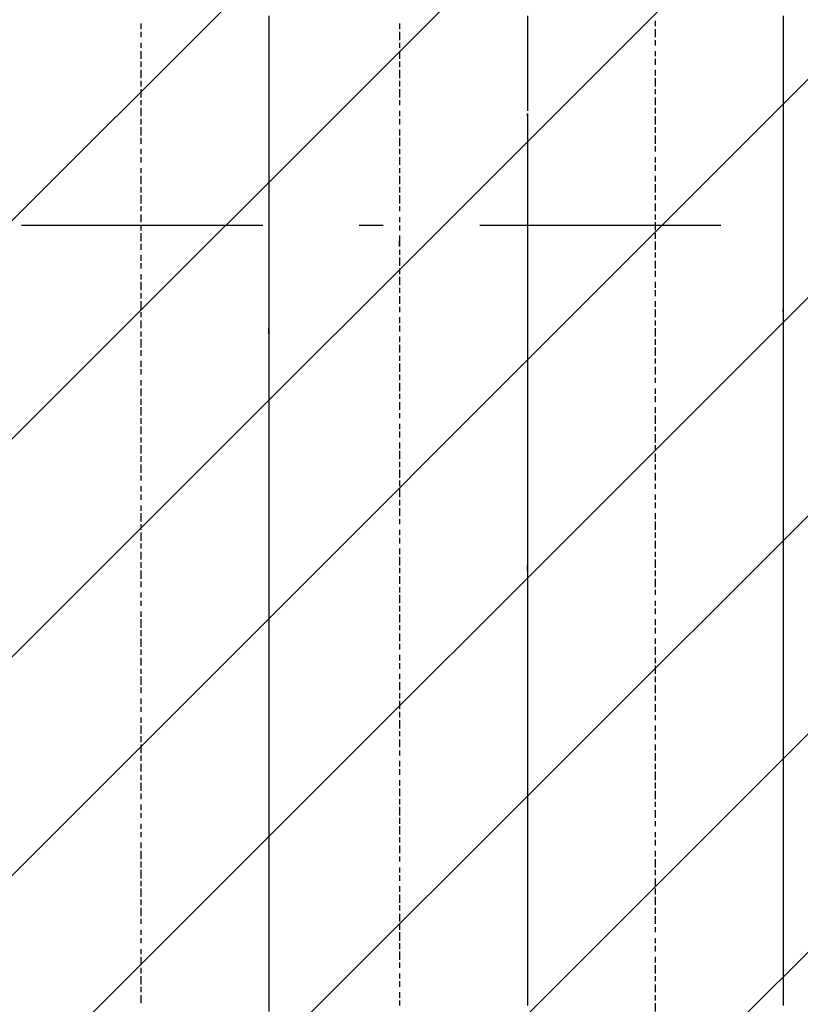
# Model space of a CAD drawing. Extents: x 997 to 109698, y 921 to 94021.
# Tile 481 of 656: x 32821 to 34035, y 42018 to 43550. Entities that reach past the tile are written whole.
import ezdxf

# ---------------------------------------------------------------- set-up
doc = ezdxf.new("R2010")
doc.units = 0
doc.header["$MEASUREMENT"] = 0
doc.layers.add('12', color=7, linetype='CONTINUOUS')
doc.layers.add('28', color=7, linetype='CONTINUOUS')

msp = doc.modelspace()

# ---------------------------------------------------------------- linework, layer by layer
at = {"layer": '12', "color": 5}
for p, q in [((33208.630503, 43555.563401), (33208.630503, 43547.563401)), ((33610.630503, 43555.563401), (33610.630503, 43547.563401)), ((34008.630503, 43555.563401), (34008.630503, 43543.563401)), ((33208.630503, 43547.563401), (33208.630503, 43539.563401)), ((33208.630503, 43539.563401), (33208.630503, 43526.563401)), ((33610.630503, 43547.563401), (33610.630503, 43539.563401)), ((33610.630503, 43539.563401), (33610.630503, 43526.563401)), ((34008.630503, 43543.563401), (34008.630503, 43534.563401)), ((33208.630503, 43526.563401), (33208.630503, 43517.563401)), ((33610.630503, 43526.563401), (33610.630503, 43517.563401)), ((34008.630503, 43534.563401), (34008.630503, 43526.563401)), ((34008.630503, 43526.563401), (34008.630503, 43513.563401)), ((33208.630503, 43517.563401), (33208.630503, 43509.563401)), ((33208.630503, 43509.563401), (33208.630503, 43496.563401)), ((33610.630503, 43517.563401), (33610.630503, 43505.563401)), ((34008.630503, 43513.563401), (34008.630503, 43505.563401)), ((33208.630503, 43496.563401), (33208.630503, 43488.563401)), ((33610.630503, 43505.563401), (33610.630503, 43496.563401)), ((33610.630503, 43496.563401), (33610.630503, 43488.563401)), ((34008.630503, 43505.563401), (34008.630503, 43496.563401)), ((34008.630503, 43496.563401), (34008.630503, 43484.563401)), ((33208.630503, 43488.563401), (33208.630503, 43479.563401)), ((33208.630503, 43479.563401), (33208.630503, 43467.563401)), ((33610.630503, 43488.563401), (33610.630503, 43475.563401)), ((34008.630503, 43484.563401), (34008.630503, 43475.563401)), ((33208.630503, 43467.563401), (33208.630503, 43458.563401)), ((33610.630503, 43475.563401), (33610.630503, 43467.563401)), ((33610.630503, 43467.563401), (33610.630503, 43458.563401)), ((34008.630503, 43475.563401), (34008.630503, 43467.563401)), ((34008.630503, 43467.563401), (34008.630503, 43454.563401)), ((33208.630503, 43458.563401), (33208.630503, 43445.563401)), ((33610.630503, 43458.563401), (33610.630503, 43445.563401)), ((34008.630503, 43454.563401), (34008.630503, 43445.563401)), ((33208.630503, 43445.563401), (33208.630503, 43437.563401)), ((33208.630503, 43437.563401), (33208.630503, 43428.563401)), ((33610.630503, 43445.563401), (33610.630503, 43437.563401)), ((33610.630503, 43437.563401), (33610.630503, 43428.563401)), ((34008.630503, 43445.563401), (34008.630503, 43437.563401)), ((34008.630503, 43437.563401), (34008.630503, 43424.563401)), ((33208.630503, 43428.563401), (33208.630503, 43416.563401)), ((33610.630503, 43428.563401), (33610.630503, 43416.563401)), ((34008.630503, 43424.563401), (34008.630503, 43416.563401)), ((33208.630503, 43416.563401), (33208.630503, 43407.563401)), ((33208.630503, 43407.563401), (33208.630503, 43399.563401)), ((33610.630503, 43416.563401), (33610.630503, 43407.563401)), ((34008.630503, 43416.563401), (34008.630503, 43403.563401)), ((34008.630503, 43403.563401), (34008.630503, 43395.563401)), ((33208.630503, 43399.563401), (33208.630503, 43386.563401)), ((33208.630503, 43386.563401), (33208.630503, 43378.563401)), ((33610.630503, 43395.563401), (33610.630503, 43386.563401)), ((33610.630503, 43386.563401), (33610.630503, 43373.563401)), ((34008.630503, 43395.563401), (34008.630503, 43386.563401)), ((34008.630503, 43386.563401), (34008.630503, 43373.563401)), ((33208.630503, 43378.563401), (33208.630503, 43369.563401)), ((33610.630503, 43373.563401), (33610.630503, 43365.563401)), ((34008.630503, 43373.563401), (34008.630503, 43365.563401)), ((33208.630503, 43369.563401), (33208.630503, 43356.563401)), ((33208.630503, 43356.563401), (33208.630503, 43348.563401)), ((33610.630503, 43365.563401), (33610.630503, 43356.563401)), ((33610.630503, 43356.563401), (33610.630503, 43344.563401)), ((34008.630503, 43365.563401), (34008.630503, 43356.563401)), ((34008.630503, 43356.563401), (34008.630503, 43344.563401)), ((33208.630503, 43348.563401), (33208.630503, 43335.563401)), ((33610.630503, 43344.563401), (33610.630503, 43335.563401)), ((34008.630503, 43344.563401), (34008.630503, 43335.563401)), ((33208.630503, 43335.563401), (33208.630503, 43327.563401)), ((33208.630503, 43327.563401), (33208.630503, 43318.563401)), ((33610.630503, 43335.563401), (33610.630503, 43327.563401)), ((33610.630503, 43327.563401), (33610.630503, 43314.563401)), ((34008.630503, 43335.563401), (34008.630503, 43327.563401)), ((34008.630503, 43327.563401), (34008.630503, 43314.563401)), ((33208.630503, 43318.563401), (33208.630503, 43306.563401)), ((33610.630503, 43314.563401), (33610.630503, 43306.563401)), ((34008.630503, 43314.563401), (34008.630503, 43306.563401)), ((33208.630503, 43306.563401), (33208.630503, 43297.563401)), ((33208.630503, 43297.563401), (33208.630503, 43289.563401)), ((33610.630503, 43306.563401), (33610.630503, 43293.563401)), ((34008.630503, 43306.563401), (34008.630503, 43293.563401)), ((33208.630503, 43289.563401), (33208.630503, 43276.563401)), ((33610.630503, 43293.563401), (33610.630503, 43285.563401)), ((33610.630503, 43285.563401), (33610.630503, 43276.563401)), ((34008.630503, 43293.563401), (34008.630503, 43285.563401)), ((34008.630503, 43285.563401), (34008.630503, 43276.563401)), ((33208.630503, 43276.563401), (33208.630503, 43268.563401)), ((33208.630503, 43268.563401), (33208.630503, 43259.563401)), ((33610.630503, 43276.563401), (33610.630503, 43263.563401)), ((34008.630503, 43276.563401), (34008.630503, 43263.563401)), ((33208.630503, 43259.563401), (33208.630503, 43246.563401)), ((33610.630503, 43263.563401), (33610.630503, 43255.563401)), ((33610.630503, 43255.563401), (33610.630503, 43246.563401)), ((34008.630503, 43263.563401), (34008.630503, 43255.563401)), ((34008.630503, 43255.563401), (34008.630503, 43246.563401)), ((33208.630503, 43246.563401), (33208.630503, 43238.563401)), ((33208.630503, 43238.563401), (33208.630503, 43225.563401)), ((33610.630503, 43246.563401), (33610.630503, 43234.563401)), ((33610.630503, 43234.563401), (33610.630503, 43225.563401)), ((34008.630503, 43246.563401), (34008.630503, 43234.563401)), ((34008.630503, 43234.563401), (34008.630503, 43225.563401)), ((33208.630503, 43225.563401), (33208.630503, 43217.563401)), ((33610.630503, 43225.563401), (33610.630503, 43217.563401)), ((34008.630503, 43225.563401), (34008.630503, 43217.563401)), ((33208.630503, 43217.563401), (33208.630503, 43208.563401)), ((33208.630503, 43208.563401), (33208.630503, 43196.563401)), ((33610.630503, 43217.563401), (33610.630503, 43204.563401)), ((33610.630503, 43204.563401), (33610.630503, 43196.563401)), ((34008.630503, 43217.563401), (34008.630503, 43204.563401)), ((34008.630503, 43204.563401), (34008.630503, 43196.563401)), ((33208.630503, 43196.563401), (33208.630503, 43187.563401)), ((33208.630503, 43187.563401), (33208.630503, 43179.563401)), ((33610.630503, 43196.563401), (33610.630503, 43183.563401)), ((34008.630503, 43196.563401), (34008.630503, 43183.563401)), ((33208.630503, 43179.563401), (33208.630503, 43166.563401)), ((33610.630503, 43183.563401), (33610.630503, 43174.563401)), ((33610.630503, 43174.563401), (33610.630503, 43166.563401)), ((34008.630503, 43183.563401), (34008.630503, 43174.563401)), ((34008.630503, 43174.563401), (34008.630503, 43166.563401)), ((33208.630503, 43166.563401), (33208.630503, 43158.563401)), ((33208.630503, 43158.563401), (33208.630503, 43149.563401)), ((33610.630503, 43166.563401), (33610.630503, 43153.563401)), ((34008.630503, 43166.563401), (34008.630503, 43153.563401)), ((33208.630503, 43149.563401), (33208.630503, 43136.563401)), ((33610.630503, 43153.563401), (33610.630503, 43145.563401)), ((33610.630503, 43145.563401), (33610.630503, 43136.563401)), ((34008.630503, 43153.563401), (34008.630503, 43145.563401)), ((34008.630503, 43145.563401), (34008.630503, 43136.563401)), ((33208.630503, 43136.563401), (33208.630503, 43128.563401)), ((33208.630503, 43128.563401), (33208.630503, 43119.563401)), ((33610.630503, 43136.563401), (33610.630503, 43124.563401)), ((34008.630503, 43136.563401), (34008.630503, 43124.563401)), ((33208.630503, 43119.563401), (33208.630503, 43107.563401)), ((33610.630503, 43124.563401), (33610.630503, 43115.563401)), ((33610.630503, 43115.563401), (33610.630503, 43107.563401)), ((34008.630503, 43124.563401), (34008.630503, 43115.563401)), ((34008.630503, 43115.563401), (34008.630503, 43107.563401)), ((33208.630503, 43107.563401), (33208.630503, 43098.563401)), ((33208.630503, 43098.563401), (33208.630503, 43086.563401)), ((33610.630503, 43107.563401), (33610.630503, 43094.563401)), ((34008.630503, 43107.563401), (34008.630503, 43094.563401)), ((33208.630503, 43086.563401), (33208.630503, 43077.563401)), ((33610.630503, 43094.563401), (33610.630503, 43086.563401)), ((33610.630503, 43086.563401), (33610.630503, 43073.563401)), ((34008.630503, 43094.563401), (34008.630503, 43086.563401)), ((34008.630503, 43086.563401), (34008.630503, 43073.563401)), ((33208.630503, 43077.563401), (33208.630503, 43069.563401)), ((33208.630503, 43069.563401), (33208.630503, 43056.563401)), ((33610.630503, 43073.563401), (33610.630503, 43064.563401)), ((33610.630503, 43064.563401), (33610.630503, 43056.563401)), ((34008.630503, 43073.563401), (34008.630503, 43064.563401)), ((34008.630503, 43064.563401), (34008.630503, 43056.563401)), ((33208.630503, 43056.563401), (33208.630503, 43047.563401)), ((33610.630503, 43056.563401), (33610.630503, 43043.563401)), ((34008.630503, 43056.563401), (34008.630503, 43043.563401)), ((33208.630503, 43047.563401), (33208.630503, 43039.563401)), ((33208.630503, 43039.563401), (33208.630503, 43026.563401)), ((33610.630503, 43043.563401), (33610.630503, 43035.563401)), ((33610.630503, 43035.563401), (33610.630503, 43026.563401)), ((34008.630503, 43043.563401), (34008.630503, 43035.563401)), ((34008.630503, 43035.563401), (34008.630503, 43026.563401)), ((33208.630503, 43026.563401), (33208.630503, 43018.563401)), ((33208.630503, 43018.563401), (33208.630503, 43009.563401)), ((33610.630503, 43026.563401), (33610.630503, 43014.563401)), ((34008.630503, 43026.563401), (34008.630503, 43014.563401)), ((33208.630503, 43009.563401), (33208.630503, 42997.563401)), ((33610.630503, 43014.563401), (33610.630503, 43005.563401)), ((33610.630503, 43005.563401), (33610.630503, 42997.563401)), ((34008.630503, 43014.563401), (34008.630503, 43005.563401)), ((34008.630503, 43005.563401), (34008.630503, 42997.563401)), ((33208.630503, 42997.563401), (33208.630503, 42988.563401)), ((33208.630503, 42988.563401), (33208.630503, 42975.563401)), ((33610.630503, 42997.563401), (33610.630503, 42984.563401)), ((34008.630503, 42997.563401), (34008.630503, 42984.563401)), ((33208.630503, 42975.563401), (33208.630503, 42967.563401)), ((33610.630503, 42984.563401), (33610.630503, 42975.563401)), ((33610.630503, 42975.563401), (33610.630503, 42963.563401)), ((34008.630503, 42984.563401), (34008.630503, 42975.563401)), ((34008.630503, 42975.563401), (34008.630503, 42963.563401)), ((33208.630503, 42967.563401), (33208.630503, 42959.563401)), ((33208.630503, 42959.563401), (33208.630503, 42946.563401)), ((33610.630503, 42963.563401), (33610.630503, 42954.563401)), ((34008.630503, 42963.563401), (34008.630503, 42954.563401)), ((33208.630503, 42946.563401), (33208.630503, 42937.563401)), ((33610.630503, 42954.563401), (33610.630503, 42946.563401)), ((33610.630503, 42946.563401), (33610.630503, 42933.563401)), ((34008.630503, 42954.563401), (34008.630503, 42946.563401)), ((34008.630503, 42946.563401), (34008.630503, 42933.563401)), ((33208.630503, 42937.563401), (33208.630503, 42929.563401)), ((33208.630503, 42929.563401), (33208.630503, 42916.563401)), ((33610.630503, 42933.563401), (33610.630503, 42925.563401)), ((34008.630503, 42933.563401), (34008.630503, 42925.563401)), ((33208.630503, 42916.563401), (33208.630503, 42908.563401)), ((33610.630503, 42925.563401), (33610.630503, 42916.563401)), ((33610.630503, 42916.563401), (33610.630503, 42904.563401)), ((34008.630503, 42925.563401), (34008.630503, 42916.563401)), ((34008.630503, 42916.563401), (34008.630503, 42904.563401)), ((33208.630503, 42908.563401), (33208.630503, 42899.563401)), ((33208.630503, 42899.563401), (33208.630503, 42887.563401)), ((33610.630503, 42904.563401), (33610.630503, 42895.563401)), ((34008.630503, 42904.563401), (34008.630503, 42895.563401)), ((33208.630503, 42887.563401), (33208.630503, 42878.563401)), ((33610.630503, 42895.563401), (33610.630503, 42887.563401)), ((33610.630503, 42887.563401), (33610.630503, 42874.563401)), ((34008.630503, 42895.563401), (34008.630503, 42887.563401)), ((34008.630503, 42887.563401), (34008.630503, 42874.563401)), ((33208.630503, 42878.563401), (33208.630503, 42865.563401)), ((33208.630503, 42865.563401), (33208.630503, 42857.563401)), ((33610.630503, 42874.563401), (33610.630503, 42865.563401)), ((33610.630503, 42865.563401), (33610.630503, 42857.563401)), ((34008.630503, 42874.563401), (34008.630503, 42865.563401)), ((34008.630503, 42865.563401), (34008.630503, 42857.563401)), ((33208.630503, 42857.563401), (33208.630503, 42849.563401)), ((33610.630503, 42857.563401), (33610.630503, 42844.563401)), ((34008.630503, 42857.563401), (34008.630503, 42844.563401)), ((33208.630503, 42849.563401), (33208.630503, 42836.563401)), ((33208.630503, 42836.563401), (33208.630503, 42827.563401)), ((33610.630503, 42844.563401), (33610.630503, 42836.563401)), ((33610.630503, 42836.563401), (33610.630503, 42823.563401)), ((34008.630503, 42844.563401), (34008.630503, 42836.563401)), ((34008.630503, 42836.563401), (34008.630503, 42823.563401)), ((33208.630503, 42827.563401), (33208.630503, 42819.563401)), ((33208.630503, 42819.563401), (33208.630503, 42806.563401)), ((33610.630503, 42823.563401), (33610.630503, 42815.563401)), ((34008.630503, 42823.563401), (34008.630503, 42815.563401)), ((33208.630503, 42806.563401), (33208.630503, 42798.563401)), ((33610.630503, 42815.563401), (33610.630503, 42806.563401)), ((33610.630503, 42806.563401), (33610.630503, 42793.563401)), ((34008.630503, 42815.563401), (34008.630503, 42806.563401)), ((34008.630503, 42806.563401), (34008.630503, 42793.563401)), ((33208.630503, 42798.563401), (33208.630503, 42789.563401)), ((33208.630503, 42789.563401), (33208.630503, 42777.563401)), ((33610.630503, 42793.563401), (33610.630503, 42785.563401)), ((34008.630503, 42793.563401), (34008.630503, 42785.563401)), ((33208.630503, 42777.563401), (33208.630503, 42768.563401)), ((33610.630503, 42785.563401), (33610.630503, 42777.563401)), ((33610.630503, 42777.563401), (33610.630503, 42764.563401)), ((34008.630503, 42785.563401), (34008.630503, 42777.563401)), ((34008.630503, 42777.563401), (34008.630503, 42764.563401)), ((33208.630503, 42768.563401), (33208.630503, 42755.563401)), ((33610.630503, 42764.563401), (33610.630503, 42755.563401)), ((34008.630503, 42764.563401), (34008.630503, 42755.563401)), ((33208.630503, 42755.563401), (33208.630503, 42747.563401)), ((33208.630503, 42747.563401), (33208.630503, 42738.563401)), ((33610.630503, 42755.563401), (33610.630503, 42747.563401)), ((33610.630503, 42747.563401), (33610.630503, 42734.563401)), ((34008.630503, 42755.563401), (34008.630503, 42747.563401)), ((34008.630503, 42747.563401), (34008.630503, 42734.563401)), ((33208.630503, 42738.563401), (33208.630503, 42726.563401)), ((33610.630503, 42734.563401), (33610.630503, 42726.563401)), ((34008.630503, 42734.563401), (34008.630503, 42726.563401)), ((33208.630503, 42726.563401), (33208.630503, 42717.563401)), ((33208.630503, 42717.563401), (33208.630503, 42709.563401)), ((33610.630503, 42726.563401), (33610.630503, 42713.563401)), ((33610.630503, 42713.563401), (33610.630503, 42705.563401)), ((34008.630503, 42726.563401), (34008.630503, 42713.563401)), ((34008.630503, 42713.563401), (34008.630503, 42705.563401)), ((33208.630503, 42709.563401), (33208.630503, 42696.563401)), ((33610.630503, 42705.563401), (33610.630503, 42696.563401)), ((34008.630503, 42705.563401), (34008.630503, 42696.563401)), ((33208.630503, 42696.563401), (33208.630503, 42688.563401)), ((33208.630503, 42688.563401), (33208.630503, 42679.563401)), ((33610.630503, 42696.563401), (33610.630503, 42683.563401)), ((33610.630503, 42683.563401), (33610.630503, 42675.563401)), ((34008.630503, 42696.563401), (34008.630503, 42683.563401)), ((34008.630503, 42683.563401), (34008.630503, 42675.563401)), ((33208.630503, 42679.563401), (33208.630503, 42666.563401)), ((33208.630503, 42666.563401), (33208.630503, 42658.563401)), ((33610.630503, 42675.563401), (33610.630503, 42666.563401)), ((33610.630503, 42666.563401), (33610.630503, 42654.563401)), ((34008.630503, 42675.563401), (34008.630503, 42666.563401)), ((34008.630503, 42666.563401), (34008.630503, 42654.563401)), ((33208.630503, 42658.563401), (33208.630503, 42645.563401)), ((33610.630503, 42654.563401), (33610.630503, 42645.563401)), ((34008.630503, 42654.563401), (34008.630503, 42645.563401)), ((33208.630503, 42645.563401), (33208.630503, 42637.563401)), ((33208.630503, 42637.563401), (33208.630503, 42628.563401)), ((33610.630503, 42645.563401), (33610.630503, 42637.563401)), ((33610.630503, 42637.563401), (33610.630503, 42624.563401)), ((34008.630503, 42645.563401), (34008.630503, 42637.563401)), ((34008.630503, 42637.563401), (34008.630503, 42624.563401)), ((33208.630503, 42628.563401), (33208.630503, 42616.563401)), ((33610.630503, 42624.563401), (33610.630503, 42616.563401)), ((34008.630503, 42624.563401), (34008.630503, 42616.563401)), ((33208.630503, 42616.563401), (33208.630503, 42607.563401)), ((33208.630503, 42607.563401), (33208.630503, 42599.563401)), ((33610.630503, 42616.563401), (33610.630503, 42603.563401)), ((34008.630503, 42616.563401), (34008.630503, 42603.563401)), ((33208.630503, 42599.563401), (33208.630503, 42586.563401)), ((33610.630503, 42603.563401), (33610.630503, 42594.563401)), ((33610.630503, 42594.563401), (33610.630503, 42586.563401)), ((34008.630503, 42603.563401), (34008.630503, 42594.563401)), ((34008.630503, 42594.563401), (34008.630503, 42586.563401)), ((33208.630503, 42586.563401), (33208.630503, 42578.563401)), ((33208.630503, 42578.563401), (33208.630503, 42569.563401)), ((33610.630503, 42586.563401), (33610.630503, 42573.563401)), ((34008.630503, 42586.563401), (34008.630503, 42573.563401)), ((33208.630503, 42569.563401), (33208.630503, 42556.563401)), ((33610.630503, 42573.563401), (33610.630503, 42565.563401)), ((33610.630503, 42565.563401), (33610.630503, 42556.563401)), ((34008.630503, 42573.563401), (34008.630503, 42565.563401)), ((34008.630503, 42565.563401), (34008.630503, 42556.563401)), ((33208.630503, 42556.563401), (33208.630503, 42548.563401)), ((33208.630503, 42548.563401), (33208.630503, 42539.563401)), ((33610.630503, 42556.563401), (33610.630503, 42544.563401)), ((33610.630503, 42544.563401), (33610.630503, 42535.563401)), ((34008.630503, 42556.563401), (34008.630503, 42544.563401)), ((34008.630503, 42544.563401), (34008.630503, 42535.563401)), ((33208.630503, 42539.563401), (33208.630503, 42527.563401)), ((33610.630503, 42535.563401), (33610.630503, 42527.563401)), ((34008.630503, 42535.563401), (34008.630503, 42527.563401)), ((33208.630503, 42527.563401), (33208.630503, 42518.563401)), ((33208.630503, 42518.563401), (33208.630503, 42506.563401)), ((33610.630503, 42527.563401), (33610.630503, 42514.563401)), ((33610.630503, 42514.563401), (33610.630503, 42506.563401)), ((34008.630503, 42527.563401), (34008.630503, 42514.563401)), ((34008.630503, 42514.563401), (34008.630503, 42506.563401)), ((33208.630503, 42506.563401), (33208.630503, 42497.563401)), ((33610.630503, 42506.563401), (33610.630503, 42493.563401)), ((34008.630503, 42506.563401), (34008.630503, 42493.563401)), ((33208.630503, 42497.563401), (33208.630503, 42489.563401)), ((33208.630503, 42489.563401), (33208.630503, 42476.563401)), ((33610.630503, 42493.563401), (33610.630503, 42484.563401)), ((33610.630503, 42484.563401), (33610.630503, 42476.563401)), ((34008.630503, 42493.563401), (34008.630503, 42484.563401)), ((34008.630503, 42484.563401), (34008.630503, 42476.563401)), ((33208.630503, 42476.563401), (33208.630503, 42467.563401)), ((33208.630503, 42467.563401), (33208.630503, 42459.563401)), ((33610.630503, 42476.563401), (33610.630503, 42463.563401)), ((34008.630503, 42476.563401), (34008.630503, 42463.563401)), ((33208.630503, 42459.563401), (33208.630503, 42446.563401)), ((33610.630503, 42463.563401), (33610.630503, 42455.563401)), ((33610.630503, 42455.563401), (33610.630503, 42446.563401)), ((34008.630503, 42463.563401), (34008.630503, 42455.563401)), ((34008.630503, 42455.563401), (34008.630503, 42446.563401)), ((33208.630503, 42446.563401), (33208.630503, 42438.563401)), ((33208.630503, 42438.563401), (33208.630503, 42429.563401)), ((33610.630503, 42446.563401), (33610.630503, 42434.563401)), ((34008.630503, 42446.563401), (34008.630503, 42434.563401)), ((33208.630503, 42429.563401), (33208.630503, 42417.563401)), ((33610.630503, 42434.563401), (33610.630503, 42425.563401)), ((33610.630503, 42425.563401), (33610.630503, 42417.563401)), ((34008.630503, 42434.563401), (34008.630503, 42425.563401)), ((34008.630503, 42425.563401), (34008.630503, 42417.563401)), ((33208.630503, 42417.563401), (33208.630503, 42408.563401)), ((33208.630503, 42408.563401), (33208.630503, 42396.563401)), ((33610.630503, 42417.563401), (33610.630503, 42404.563401)), ((34008.630503, 42417.563401), (34008.630503, 42404.563401)), ((33208.630503, 42396.563401), (33208.630503, 42387.563401)), ((33610.630503, 42404.563401), (33610.630503, 42396.563401)), ((33610.630503, 42396.563401), (33610.630503, 42383.563401)), ((34008.630503, 42404.563401), (34008.630503, 42396.563401)), ((34008.630503, 42396.563401), (34008.630503, 42383.563401)), ((33208.630503, 42387.563401), (33208.630503, 42379.563401)), ((33208.630503, 42379.563401), (33208.630503, 42366.563401)), ((33610.630503, 42383.563401), (33610.630503, 42374.563401)), ((34008.630503, 42383.563401), (34008.630503, 42374.563401)), ((33208.630503, 42366.563401), (33208.630503, 42357.563401)), ((33610.630503, 42374.563401), (33610.630503, 42366.563401)), ((33610.630503, 42366.563401), (33610.630503, 42353.563401)), ((34008.630503, 42374.563401), (34008.630503, 42366.563401)), ((34008.630503, 42366.563401), (34008.630503, 42353.563401)), ((33208.630503, 42357.563401), (33208.630503, 42349.563401)), ((33208.630503, 42349.563401), (33208.630503, 42336.563401)), ((33610.630503, 42353.563401), (33610.630503, 42345.563401)), ((33610.630503, 42345.563401), (33610.630503, 42336.563401)), ((34008.630503, 42353.563401), (34008.630503, 42345.563401)), ((34008.630503, 42345.563401), (34008.630503, 42336.563401)), ((33208.630503, 42336.563401), (33208.630503, 42328.563401)), ((33610.630503, 42336.563401), (33610.630503, 42324.563401)), ((34008.630503, 42336.563401), (34008.630503, 42324.563401)), ((33208.630503, 42328.563401), (33208.630503, 42319.563401)), ((33208.630503, 42319.563401), (33208.630503, 42307.563401)), ((33610.630503, 42324.563401), (33610.630503, 42315.563401)), ((33610.630503, 42315.563401), (33610.630503, 42307.563401)), ((34008.630503, 42324.563401), (34008.630503, 42315.563401)), ((34008.630503, 42315.563401), (34008.630503, 42307.563401)), ((33208.630503, 42307.563401), (33208.630503, 42298.563401)), ((33208.630503, 42298.563401), (33208.630503, 42285.563401)), ((33610.630503, 42307.563401), (33610.630503, 42294.563401)), ((34008.630503, 42307.563401), (34008.630503, 42294.563401)), ((33208.630503, 42285.563401), (33208.630503, 42277.563401)), ((33610.630503, 42294.563401), (33610.630503, 42285.563401)), ((33610.630503, 42285.563401), (33610.630503, 42277.563401)), ((34008.630503, 42294.563401), (34008.630503, 42285.563401)), ((34008.630503, 42285.563401), (34008.630503, 42277.563401)), ((33208.630503, 42277.563401), (33208.630503, 42269.563401)), ((33208.630503, 42269.563401), (33208.630503, 42256.563401)), ((33610.630503, 42277.563401), (33610.630503, 42264.563401)), ((34008.630503, 42277.563401), (34008.630503, 42264.563401)), ((33208.630503, 42256.563401), (33208.630503, 42247.563401)), ((33610.630503, 42264.563401), (33610.630503, 42256.563401)), ((33610.630503, 42256.563401), (33610.630503, 42243.563401)), ((34008.630503, 42264.563401), (34008.630503, 42256.563401)), ((34008.630503, 42256.563401), (34008.630503, 42243.563401)), ((33208.630503, 42247.563401), (33208.630503, 42239.563401)), ((33208.630503, 42239.563401), (33208.630503, 42226.563401)), ((33610.630503, 42243.563401), (33610.630503, 42235.563401)), ((34008.630503, 42243.563401), (34008.630503, 42235.563401)), ((33208.630503, 42226.563401), (33208.630503, 42218.563401)), ((33610.630503, 42235.563401), (33610.630503, 42226.563401)), ((33610.630503, 42226.563401), (33610.630503, 42213.563401)), ((34008.630503, 42235.563401), (34008.630503, 42226.563401)), ((34008.630503, 42226.563401), (34008.630503, 42213.563401)), ((33208.630503, 42218.563401), (33208.630503, 42209.563401)), ((33208.630503, 42209.563401), (33208.630503, 42197.563401)), ((33610.630503, 42213.563401), (33610.630503, 42205.563401)), ((34008.630503, 42213.563401), (34008.630503, 42205.563401)), ((33208.630503, 42197.563401), (33208.630503, 42188.563401)), ((33610.630503, 42205.563401), (33610.630503, 42197.563401)), ((33610.630503, 42197.563401), (33610.630503, 42184.563401)), ((34008.630503, 42205.563401), (34008.630503, 42197.563401)), ((34008.630503, 42197.563401), (34008.630503, 42184.563401)), ((33208.630503, 42188.563401), (33208.630503, 42175.563401)), ((33610.630503, 42184.563401), (33610.630503, 42175.563401)), ((34008.630503, 42184.563401), (34008.630503, 42175.563401)), ((33208.630503, 42175.563401), (33208.630503, 42167.563401)), ((33208.630503, 42167.563401), (33208.630503, 42158.563401)), ((33610.630503, 42175.563401), (33610.630503, 42167.563401)), ((33610.630503, 42167.563401), (33610.630503, 42154.563401)), ((34008.630503, 42175.563401), (34008.630503, 42167.563401)), ((34008.630503, 42167.563401), (34008.630503, 42154.563401)), ((33208.630503, 42158.563401), (33208.630503, 42146.563401)), ((33208.630503, 42146.563401), (33208.630503, 42137.563401)), ((33610.630503, 42154.563401), (33610.630503, 42146.563401)), ((33610.630503, 42146.563401), (33610.630503, 42133.563401)), ((34008.630503, 42154.563401), (34008.630503, 42146.563401)), ((34008.630503, 42146.563401), (34008.630503, 42133.563401)), ((33208.630503, 42137.563401), (33208.630503, 42129.563401)), ((33610.630503, 42133.563401), (33610.630503, 42125.563401)), ((34008.630503, 42133.563401), (34008.630503, 42125.563401)), ((33208.630503, 42129.563401), (33208.630503, 42116.563401)), ((33208.630503, 42116.563401), (33208.630503, 42108.563401)), ((33610.630503, 42125.563401), (33610.630503, 42116.563401)), ((33610.630503, 42116.563401), (33610.630503, 42103.563401)), ((34008.630503, 42125.563401), (34008.630503, 42116.563401)), ((34008.630503, 42116.563401), (34008.630503, 42103.563401)), ((33208.630503, 42108.563401), (33208.630503, 42099.563401)), ((33208.630503, 42099.563401), (33208.630503, 42086.563401)), ((33610.630503, 42103.563401), (33610.630503, 42095.563401)), ((34008.630503, 42103.563401), (34008.630503, 42095.563401)), ((33208.630503, 42086.563401), (33208.630503, 42078.563401)), ((33610.630503, 42095.563401), (33610.630503, 42086.563401)), ((33610.630503, 42086.563401), (33610.630503, 42074.563401)), ((34008.630503, 42095.563401), (34008.630503, 42086.563401)), ((34008.630503, 42086.563401), (34008.630503, 42074.563401)), ((33208.630503, 42078.563401), (33208.630503, 42065.563401)), ((33610.630503, 42074.563401), (33610.630503, 42065.563401)), ((34008.630503, 42074.563401), (34008.630503, 42065.563401)), ((33208.630503, 42065.563401), (33208.630503, 42057.563401)), ((33208.630503, 42057.563401), (33208.630503, 42048.563401)), ((33610.630503, 42065.563401), (33610.630503, 42057.563401)), ((33610.630503, 42057.563401), (33610.630503, 42044.563401)), ((34008.630503, 42065.563401), (34008.630503, 42057.563401)), ((34008.630503, 42057.563401), (34008.630503, 42044.563401)), ((33208.630503, 42048.563401), (33208.630503, 42036.563401)), ((33610.630503, 42044.563401), (33610.630503, 42036.563401)), ((34008.630503, 42044.563401), (34008.630503, 42036.563401)), ((33208.630503, 42036.563401), (33208.630503, 42027.563401)), ((33208.630503, 42027.563401), (33208.630503, 42019.563401)), ((33610.630503, 42036.563401), (33610.630503, 42023.563401)), ((33610.630503, 42023.563401), (33610.630503, 42015.563401)), ((34008.630503, 42036.563401), (34008.630503, 42023.563401)), ((34008.630503, 42023.563401), (34008.630503, 42015.563401)), ((33208.630503, 42019.563401), (33208.630503, 42006.563401))]:
    msp.add_line(p, q, dxfattribs=at)
at = {"layer": '12', "color": 1}
for p, q in [((33009.630503, 43543.563401), (33009.630503, 43534.563401)), ((33411.630503, 43543.563401), (33411.630503, 43534.563401)), ((33809.630503, 43547.563401), (33809.630503, 43539.563401)), ((33009.630503, 43530.563401), (33009.630503, 43522.563401)), ((33411.630503, 43530.563401), (33411.630503, 43517.563401)), ((33809.630503, 43534.563401), (33809.630503, 43522.563401)), ((33009.630503, 43513.563401), (33009.630503, 43505.563401)), ((33411.630503, 43513.563401), (33411.630503, 43505.563401)), ((33809.630503, 43517.563401), (33809.630503, 43509.563401)), ((33009.630503, 43500.563401), (33009.630503, 43488.563401)), ((33411.630503, 43500.563401), (33411.630503, 43488.563401)), ((33809.630503, 43500.563401), (33809.630503, 43492.563401)), ((33009.630503, 43484.563401), (33009.630503, 43475.563401)), ((33411.630503, 43484.563401), (33411.630503, 43475.563401)), ((33809.630503, 43488.563401), (33809.630503, 43479.563401)), ((33009.630503, 43471.563401), (33009.630503, 43458.563401)), ((33411.630503, 43471.563401), (33411.630503, 43458.563401)), ((33809.630503, 43471.563401), (33809.630503, 43462.563401)), ((33009.630503, 43454.563401), (33009.630503, 43445.563401)), ((33411.630503, 43454.563401), (33411.630503, 43445.563401)), ((33809.630503, 43458.563401), (33809.630503, 43445.563401)), ((33009.630503, 43441.563401), (33009.630503, 43428.563401)), ((33411.630503, 43441.563401), (33411.630503, 43428.563401)), ((33809.630503, 43441.563401), (33809.630503, 43433.563401)), ((33009.630503, 43424.563401), (33009.630503, 43416.563401)), ((33411.630503, 43424.563401), (33411.630503, 43416.563401)), ((33809.630503, 43428.563401), (33809.630503, 43416.563401)), ((33009.630503, 43412.563401), (33009.630503, 43399.563401)), ((33411.630503, 43407.563401), (33411.630503, 43399.563401)), ((33809.630503, 43412.563401), (33809.630503, 43403.563401)), ((33009.630503, 43395.563401), (33009.630503, 43386.563401)), ((33411.630503, 43395.563401), (33411.630503, 43386.563401)), ((33809.630503, 43399.563401), (33809.630503, 43386.563401)), ((33009.630503, 43382.563401), (33009.630503, 43369.563401)), ((33411.630503, 43378.563401), (33411.630503, 43369.563401)), ((33809.630503, 43382.563401), (33809.630503, 43373.563401)), ((33009.630503, 43365.563401), (33009.630503, 43356.563401)), ((33411.630503, 43365.563401), (33411.630503, 43352.563401)), ((33809.630503, 43369.563401), (33809.630503, 43356.563401)), ((33009.630503, 43348.563401), (33009.630503, 43340.563401)), ((33411.630503, 43348.563401), (33411.630503, 43340.563401)), ((33809.630503, 43352.563401), (33809.630503, 43344.563401)), ((33009.630503, 43335.563401), (33009.630503, 43327.563401)), ((33411.630503, 43335.563401), (33411.630503, 43323.563401)), ((33809.630503, 43335.563401), (33809.630503, 43327.563401)), ((33009.630503, 43318.563401), (33009.630503, 43310.563401)), ((33411.630503, 43318.563401), (33411.630503, 43310.563401)), ((33809.630503, 43323.563401), (33809.630503, 43314.563401)), ((33009.630503, 43306.563401), (33009.630503, 43293.563401)), ((33411.630503, 43306.563401), (33411.630503, 43293.563401)), ((33809.630503, 43306.563401), (33809.630503, 43297.563401)), ((33009.630503, 43289.563401), (33009.630503, 43280.563401)), ((33411.630503, 43289.563401), (33411.630503, 43280.563401)), ((33809.630503, 43293.563401), (33809.630503, 43280.563401)), ((33009.630503, 43276.563401), (33009.630503, 43263.563401)), ((33411.630503, 43276.563401), (33411.630503, 43263.563401)), ((33809.630503, 43276.563401), (33809.630503, 43268.563401)), ((33009.630503, 43259.563401), (33009.630503, 43251.563401)), ((33411.630503, 43259.563401), (33411.630503, 43251.563401)), ((33809.630503, 43263.563401), (33809.630503, 43251.563401)), ((33009.630503, 43246.563401), (33009.630503, 43234.563401)), ((33411.630503, 43242.563401), (33411.630503, 43234.563401)), ((33809.630503, 43246.563401), (33809.630503, 43238.563401)), ((33809.630503, 43234.563401), (33809.630503, 43221.563401)), ((33009.630503, 43229.563401), (33009.630503, 43221.563401)), ((33411.630503, 43229.563401), (33411.630503, 43221.563401)), ((33009.630503, 43217.563401), (33009.630503, 43204.563401)), ((33411.630503, 43213.563401), (33411.630503, 43204.563401)), ((33809.630503, 43217.563401), (33809.630503, 43208.563401)), ((33809.630503, 43204.563401), (33809.630503, 43191.563401)), ((33009.630503, 43200.563401), (33009.630503, 43191.563401)), ((33411.630503, 43191.563401), (33411.630503, 43183.563401)), ((33809.630503, 43187.563401), (33809.630503, 43179.563401)), ((33009.630503, 43183.563401), (33009.630503, 43174.563401)), ((33411.630503, 43179.563401), (33411.630503, 43166.563401)), ((33809.630503, 43174.563401), (33809.630503, 43162.563401)), ((33009.630503, 43170.563401), (33009.630503, 43162.563401)), ((33411.630503, 43162.563401), (33411.630503, 43153.563401)), ((33809.630503, 43158.563401), (33809.630503, 43149.563401)), ((33009.630503, 43153.563401), (33009.630503, 43145.563401)), ((33009.630503, 43141.563401), (33009.630503, 43128.563401)), ((33411.630503, 43149.563401), (33411.630503, 43136.563401)), ((33809.630503, 43141.563401), (33809.630503, 43132.563401)), ((33411.630503, 43132.563401), (33411.630503, 43124.563401)), ((33809.630503, 43128.563401), (33809.630503, 43119.563401)), ((33009.630503, 43124.563401), (33009.630503, 43115.563401)), ((33009.630503, 43111.563401), (33009.630503, 43098.563401)), ((33411.630503, 43119.563401), (33411.630503, 43107.563401)), ((33809.630503, 43111.563401), (33809.630503, 43102.563401)), ((33411.630503, 43102.563401), (33411.630503, 43094.563401)), ((33809.630503, 43098.563401), (33809.630503, 43086.563401)), ((33009.630503, 43094.563401), (33009.630503, 43086.563401)), ((33009.630503, 43081.563401), (33009.630503, 43069.563401)), ((33411.630503, 43086.563401), (33411.630503, 43077.563401)), ((33809.630503, 43081.563401), (33809.630503, 43073.563401)), ((33009.630503, 43064.563401), (33009.630503, 43056.563401)), ((33411.630503, 43073.563401), (33411.630503, 43064.563401)), ((33809.630503, 43069.563401), (33809.630503, 43056.563401)), ((33009.630503, 43052.563401), (33009.630503, 43039.563401)), ((33411.630503, 43056.563401), (33411.630503, 43047.563401)), ((33809.630503, 43052.563401), (33809.630503, 43043.563401)), ((33009.630503, 43035.563401), (33009.630503, 43026.563401)), ((33411.630503, 43043.563401), (33411.630503, 43031.563401)), ((33809.630503, 43039.563401), (33809.630503, 43026.563401)), ((33009.630503, 43018.563401), (33009.630503, 43009.563401)), ((33411.630503, 43026.563401), (33411.630503, 43018.563401)), ((33809.630503, 43022.563401), (33809.630503, 43014.563401)), ((33009.630503, 43005.563401), (33009.630503, 42997.563401)), ((33411.630503, 43014.563401), (33411.630503, 43001.563401)), ((33809.630503, 43009.563401), (33809.630503, 42997.563401)), ((33009.630503, 42988.563401), (33009.630503, 42980.563401)), ((33411.630503, 42997.563401), (33411.630503, 42988.563401)), ((33809.630503, 42992.563401), (33809.630503, 42984.563401)), ((33009.630503, 42975.563401), (33009.630503, 42963.563401)), ((33411.630503, 42984.563401), (33411.630503, 42971.563401)), ((33809.630503, 42975.563401), (33809.630503, 42967.563401)), ((33009.630503, 42959.563401), (33009.630503, 42950.563401)), ((33411.630503, 42967.563401), (33411.630503, 42959.563401)), ((33809.630503, 42963.563401), (33809.630503, 42954.563401)), ((33009.630503, 42946.563401), (33009.630503, 42933.563401)), ((33411.630503, 42954.563401), (33411.630503, 42942.563401)), ((33809.630503, 42946.563401), (33809.630503, 42937.563401)), ((33009.630503, 42929.563401), (33009.630503, 42920.563401)), ((33411.630503, 42937.563401), (33411.630503, 42929.563401)), ((33809.630503, 42933.563401), (33809.630503, 42920.563401)), ((33009.630503, 42916.563401), (33009.630503, 42904.563401)), ((33411.630503, 42920.563401), (33411.630503, 42912.563401)), ((33809.630503, 42916.563401), (33809.630503, 42908.563401)), ((33009.630503, 42899.563401), (33009.630503, 42891.563401)), ((33411.630503, 42908.563401), (33411.630503, 42899.563401)), ((33809.630503, 42904.563401), (33809.630503, 42891.563401)), ((33009.630503, 42887.563401), (33009.630503, 42874.563401)), ((33411.630503, 42891.563401), (33411.630503, 42882.563401)), ((33809.630503, 42887.563401), (33809.630503, 42878.563401)), ((33009.630503, 42870.563401), (33009.630503, 42861.563401)), ((33411.630503, 42878.563401), (33411.630503, 42865.563401)), ((33809.630503, 42874.563401), (33809.630503, 42861.563401)), ((33009.630503, 42857.563401), (33009.630503, 42844.563401)), ((33411.630503, 42861.563401), (33411.630503, 42853.563401)), ((33809.630503, 42857.563401), (33809.630503, 42849.563401)), ((33009.630503, 42840.563401), (33009.630503, 42832.563401)), ((33411.630503, 42849.563401), (33411.630503, 42836.563401)), ((33809.630503, 42844.563401), (33809.630503, 42832.563401)), ((33009.630503, 42823.563401), (33009.630503, 42815.563401)), ((33411.630503, 42832.563401), (33411.630503, 42823.563401)), ((33411.630503, 42819.563401), (33411.630503, 42806.563401)), ((33809.630503, 42827.563401), (33809.630503, 42819.563401)), ((33009.630503, 42810.563401), (33009.630503, 42802.563401)), ((33809.630503, 42810.563401), (33809.630503, 42802.563401)), ((33009.630503, 42793.563401), (33009.630503, 42785.563401)), ((33411.630503, 42802.563401), (33411.630503, 42793.563401)), ((33411.630503, 42789.563401), (33411.630503, 42777.563401)), ((33809.630503, 42798.563401), (33809.630503, 42789.563401)), ((33009.630503, 42781.563401), (33009.630503, 42768.563401)), ((33809.630503, 42781.563401), (33809.630503, 42772.563401)), ((33009.630503, 42764.563401), (33009.630503, 42755.563401)), ((33411.630503, 42772.563401), (33411.630503, 42764.563401)), ((33809.630503, 42768.563401), (33809.630503, 42755.563401)), ((33009.630503, 42751.563401), (33009.630503, 42738.563401)), ((33411.630503, 42755.563401), (33411.630503, 42747.563401)), ((33411.630503, 42743.563401), (33411.630503, 42734.563401)), ((33809.630503, 42751.563401), (33809.630503, 42743.563401)), ((33009.630503, 42734.563401), (33009.630503, 42726.563401)), ((33809.630503, 42738.563401), (33809.630503, 42726.563401)), ((33009.630503, 42721.563401), (33009.630503, 42709.563401)), ((33411.630503, 42726.563401), (33411.630503, 42717.563401)), ((33411.630503, 42713.563401), (33411.630503, 42700.563401)), ((33809.630503, 42721.563401), (33809.630503, 42713.563401)), ((33009.630503, 42705.563401), (33009.630503, 42696.563401)), ((33809.630503, 42709.563401), (33809.630503, 42696.563401)), ((33009.630503, 42692.563401), (33009.630503, 42679.563401)), ((33411.630503, 42696.563401), (33411.630503, 42688.563401)), ((33411.630503, 42683.563401), (33411.630503, 42671.563401)), ((33809.630503, 42692.563401), (33809.630503, 42683.563401)), ((33009.630503, 42675.563401), (33009.630503, 42666.563401)), ((33411.630503, 42666.563401), (33411.630503, 42658.563401)), ((33809.630503, 42679.563401), (33809.630503, 42666.563401)), ((33009.630503, 42658.563401), (33009.630503, 42650.563401)), ((33411.630503, 42654.563401), (33411.630503, 42641.563401)), ((33809.630503, 42662.563401), (33809.630503, 42654.563401)), ((33009.630503, 42645.563401), (33009.630503, 42637.563401)), ((33411.630503, 42637.563401), (33411.630503, 42628.563401)), ((33809.630503, 42645.563401), (33809.630503, 42637.563401)), ((33009.630503, 42628.563401), (33009.630503, 42620.563401)), ((33411.630503, 42624.563401), (33411.630503, 42611.563401)), ((33809.630503, 42633.563401), (33809.630503, 42624.563401)), ((33009.630503, 42616.563401), (33009.630503, 42603.563401)), ((33411.630503, 42607.563401), (33411.630503, 42599.563401)), ((33809.630503, 42616.563401), (33809.630503, 42607.563401)), ((33009.630503, 42599.563401), (33009.630503, 42590.563401)), ((33411.630503, 42594.563401), (33411.630503, 42582.563401)), ((33809.630503, 42603.563401), (33809.630503, 42594.563401)), ((33009.630503, 42586.563401), (33009.630503, 42573.563401)), ((33411.630503, 42578.563401), (33411.630503, 42569.563401)), ((33809.630503, 42586.563401), (33809.630503, 42578.563401)), ((33009.630503, 42569.563401), (33009.630503, 42561.563401)), ((33411.630503, 42561.563401), (33411.630503, 42552.563401)), ((33809.630503, 42573.563401), (33809.630503, 42561.563401)), ((33009.630503, 42556.563401), (33009.630503, 42544.563401)), ((33411.630503, 42548.563401), (33411.630503, 42539.563401)), ((33809.630503, 42556.563401), (33809.630503, 42548.563401)), ((33809.630503, 42544.563401), (33809.630503, 42531.563401)), ((33009.630503, 42539.563401), (33009.630503, 42531.563401)), ((33411.630503, 42531.563401), (33411.630503, 42523.563401)), ((33009.630503, 42527.563401), (33009.630503, 42514.563401)), ((33411.630503, 42518.563401), (33411.630503, 42506.563401)), ((33809.630503, 42527.563401), (33809.630503, 42518.563401)), ((33809.630503, 42514.563401), (33809.630503, 42501.563401)), ((33009.630503, 42510.563401), (33009.630503, 42501.563401)), ((33411.630503, 42501.563401), (33411.630503, 42493.563401)), ((33009.630503, 42493.563401), (33009.630503, 42484.563401)), ((33411.630503, 42489.563401), (33411.630503, 42476.563401)), ((33809.630503, 42497.563401), (33809.630503, 42489.563401)), ((33809.630503, 42484.563401), (33809.630503, 42472.563401)), ((33009.630503, 42480.563401), (33009.630503, 42472.563401)), ((33411.630503, 42472.563401), (33411.630503, 42463.563401)), ((33809.630503, 42467.563401), (33809.630503, 42459.563401)), ((33009.630503, 42463.563401), (33009.630503, 42455.563401)), ((33411.630503, 42459.563401), (33411.630503, 42446.563401)), ((33009.630503, 42451.563401), (33009.630503, 42438.563401)), ((33411.630503, 42442.563401), (33411.630503, 42434.563401)), ((33809.630503, 42451.563401), (33809.630503, 42442.563401)), ((33809.630503, 42438.563401), (33809.630503, 42429.563401)), ((33009.630503, 42434.563401), (33009.630503, 42425.563401)), ((33009.630503, 42421.563401), (33009.630503, 42408.563401)), ((33411.630503, 42429.563401), (33411.630503, 42417.563401)), ((33809.630503, 42421.563401), (33809.630503, 42412.563401)), ((33411.630503, 42412.563401), (33411.630503, 42404.563401)), ((33809.630503, 42408.563401), (33809.630503, 42396.563401)), ((33009.630503, 42404.563401), (33009.630503, 42396.563401)), ((33009.630503, 42391.563401), (33009.630503, 42379.563401)), ((33411.630503, 42396.563401), (33411.630503, 42387.563401)), ((33809.630503, 42391.563401), (33809.630503, 42383.563401)), ((33411.630503, 42383.563401), (33411.630503, 42374.563401)), ((33809.630503, 42379.563401), (33809.630503, 42366.563401)), ((33009.630503, 42374.563401), (33009.630503, 42366.563401)), ((33009.630503, 42362.563401), (33009.630503, 42349.563401)), ((33411.630503, 42366.563401), (33411.630503, 42357.563401)), ((33809.630503, 42362.563401), (33809.630503, 42353.563401)), ((33009.630503, 42345.563401), (33009.630503, 42336.563401)), ((33411.630503, 42353.563401), (33411.630503, 42341.563401)), ((33809.630503, 42349.563401), (33809.630503, 42336.563401)), ((33411.630503, 42336.563401), (33411.630503, 42328.563401)), ((33809.630503, 42332.563401), (33809.630503, 42324.563401)), ((33009.630503, 42328.563401), (33009.630503, 42319.563401)), ((33009.630503, 42315.563401), (33009.630503, 42307.563401)), ((33411.630503, 42324.563401), (33411.630503, 42311.563401)), ((33809.630503, 42319.563401), (33809.630503, 42307.563401)), ((33009.630503, 42298.563401), (33009.630503, 42290.563401)), ((33411.630503, 42307.563401), (33411.630503, 42298.563401)), ((33809.630503, 42302.563401), (33809.630503, 42294.563401)), ((33009.630503, 42285.563401), (33009.630503, 42277.563401)), ((33411.630503, 42294.563401), (33411.630503, 42281.563401)), ((33809.630503, 42285.563401), (33809.630503, 42277.563401)), ((33009.630503, 42269.563401), (33009.630503, 42260.563401)), ((33411.630503, 42277.563401), (33411.630503, 42269.563401)), ((33809.630503, 42273.563401), (33809.630503, 42264.563401)), ((33009.630503, 42256.563401), (33009.630503, 42243.563401)), ((33411.630503, 42264.563401), (33411.630503, 42252.563401)), ((33809.630503, 42256.563401), (33809.630503, 42247.563401)), ((33009.630503, 42239.563401), (33009.630503, 42230.563401)), ((33411.630503, 42247.563401), (33411.630503, 42239.563401)), ((33809.630503, 42243.563401), (33809.630503, 42230.563401)), ((33009.630503, 42226.563401), (33009.630503, 42213.563401)), ((33411.630503, 42230.563401), (33411.630503, 42222.563401)), ((33809.630503, 42226.563401), (33809.630503, 42218.563401)), ((33009.630503, 42209.563401), (33009.630503, 42201.563401)), ((33411.630503, 42218.563401), (33411.630503, 42209.563401)), ((33809.630503, 42213.563401), (33809.630503, 42201.563401)), ((33009.630503, 42197.563401), (33009.630503, 42184.563401)), ((33411.630503, 42201.563401), (33411.630503, 42192.563401)), ((33809.630503, 42197.563401), (33809.630503, 42188.563401)), ((33009.630503, 42180.563401), (33009.630503, 42171.563401)), ((33411.630503, 42188.563401), (33411.630503, 42175.563401)), ((33809.630503, 42184.563401), (33809.630503, 42171.563401)), ((33009.630503, 42167.563401), (33009.630503, 42154.563401)), ((33411.630503, 42171.563401), (33411.630503, 42163.563401)), ((33809.630503, 42167.563401), (33809.630503, 42158.563401)), ((33009.630503, 42150.563401), (33009.630503, 42142.563401)), ((33411.630503, 42158.563401), (33411.630503, 42146.563401)), ((33809.630503, 42154.563401), (33809.630503, 42142.563401)), ((33009.630503, 42133.563401), (33009.630503, 42125.563401)), ((33411.630503, 42142.563401), (33411.630503, 42133.563401)), ((33809.630503, 42137.563401), (33809.630503, 42129.563401)), ((33009.630503, 42120.563401), (33009.630503, 42112.563401)), ((33411.630503, 42129.563401), (33411.630503, 42116.563401)), ((33809.630503, 42120.563401), (33809.630503, 42112.563401)), ((33009.630503, 42103.563401), (33009.630503, 42095.563401)), ((33411.630503, 42112.563401), (33411.630503, 42103.563401)), ((33411.630503, 42099.563401), (33411.630503, 42086.563401)), ((33809.630503, 42108.563401), (33809.630503, 42099.563401)), ((33009.630503, 42091.563401), (33009.630503, 42078.563401)), ((33809.630503, 42091.563401), (33809.630503, 42082.563401)), ((33009.630503, 42074.563401), (33009.630503, 42065.563401)), ((33411.630503, 42082.563401), (33411.630503, 42074.563401)), ((33809.630503, 42078.563401), (33809.630503, 42065.563401)), ((33009.630503, 42061.563401), (33009.630503, 42048.563401)), ((33411.630503, 42065.563401), (33411.630503, 42057.563401)), ((33411.630503, 42053.563401), (33411.630503, 42044.563401)), ((33809.630503, 42061.563401), (33809.630503, 42053.563401)), ((33009.630503, 42044.563401), (33009.630503, 42036.563401)), ((33809.630503, 42048.563401), (33809.630503, 42036.563401)), ((33009.630503, 42031.563401), (33009.630503, 42019.563401)), ((33411.630503, 42036.563401), (33411.630503, 42027.563401)), ((33411.630503, 42023.563401), (33411.630503, 42015.563401)), ((33809.630503, 42031.563401), (33809.630503, 42023.563401)), ((33809.630503, 42019.563401), (33809.630503, 42006.563401))]:
    msp.add_line(p, q, dxfattribs=at)
at = {"layer": '12', "color": 5}
for points in [[(33610.630503, 43399.563401), (33610.630503, 43403.563401), (33610.630503, 43395.563401)], [(33208.630503, 43064.563401), (33208.630503, 43060.563401), (33208.630503, 43069.563401)], [(33610.630503, 42696.563401), (33610.630503, 42692.563401), (33610.630503, 42700.563401)]]:
    msp.add_lwpolyline(points, dxfattribs=at)
at = {"layer": '12', "color": 1}
msp.add_lwpolyline([(33411.630503, 43196.563401), (33411.630503, 43204.563401), (33411.630503, 43196.563401)], close=True, dxfattribs=at)
at = {"layer": '12', "color": 5}
msp.add_lwpolyline([(34008.630503, 43098.563401), (34008.630503, 43094.563401), (34008.630503, 43098.563401)], close=True, dxfattribs=at)
at = {"layer": '28', "color": 2}
for p, q in [((24943.242281, 35370.953237), (36822.636205, 47250.347161)), ((25282.653536, 35370.953237), (36822.636205, 46910.935906)), ((25622.064791, 35370.953237), (36822.636205, 46571.524651)), ((25961.476046, 35370.953237), (36822.636205, 46232.113396)), ((26300.887301, 35370.953237), (36822.636205, 45892.702141)), ((26640.298556, 35370.953237), (36822.636205, 45553.290886)), ((26979.709811, 35370.953237), (36822.636205, 45213.879632)), ((27319.121066, 35370.953237), (36822.636205, 44874.468377))]:
    msp.add_line(p, q, dxfattribs=at)
at = {"layer": '28', "color": 4}
for p, q in [((33199.130503, 43229.563401), (32824.130503, 43229.563401)), ((33911.630503, 43229.563401), (33536.630503, 43229.563401))]:
    msp.add_line(p, q, dxfattribs=at)
at = {"layer": '28', "color": 4, "linetype": 'Continuous'}
msp.add_line((33386.630503, 43229.563401), (33349.130503, 43229.563401), dxfattribs=at)

doc.saveas('drawing.dxf')
